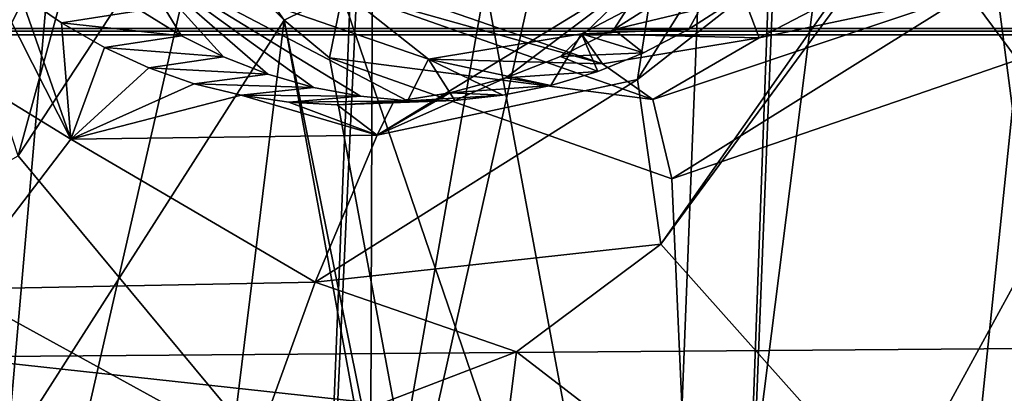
# Model space of a CAD drawing. Header units: metres. Extents: x -150 to 307, y -550 to 84.
# Tile 410 of 656: x 187.768 to 190.399, y -2.93 to -1.932. Entities that reach past the tile are written whole.
import ezdxf

# ---------------------------------------------------------------- set-up
doc = ezdxf.new("R2010")
doc.units = ezdxf.units.M
doc.layers.add('solid_26006363', color=7, linetype='CONTINUOUS')

msp = doc.modelspace()

# ---------------------------------------------------------------- linework, layer by layer
at = {"layer": 'solid_26006363'}
for points in [[(189.920441, 1.667071, 878.395874), (190.82399, -5.253471, 879.226196), (190.98616, 2.973181, 879.266724)], [(189.636581, -5.495553, 878.309082), (190.82399, -5.253471, 879.226196), (189.920441, 1.667071, 878.395874)], [(189.636581, -5.495553, 878.309082), (189.920441, 1.667071, 878.395874), (189.892136, 1.531962, 878.371277)], [(189.892136, 1.531962, 878.371277), (189.475693, 0.792286, 878.033752), (188.547714, -4.46767, 877.406189)], [(189.636581, -5.495553, 878.309082), (189.892136, 1.531962, 878.371277), (188.547714, -4.46767, 877.406189)], [(188.071579, 0.796823, 876.925842), (187.766846, 1.218579, 876.689636), (187.615021, -4.44509, 876.675293)], [(188.745789, 0.500527, 877.455872), (188.071579, 0.796823, 876.925842), (187.615021, -4.44509, 876.675293)], [(189.475693, 0.792286, 878.033752), (188.777069, 0.5, 877.48053), (188.547714, -4.46767, 877.406189)], [(188.547714, -4.46767, 877.406189), (188.745789, 0.500527, 877.455872), (187.615021, -4.44509, 876.675293)], [(188.745789, 0.500527, 877.455872), (188.547714, -4.46767, 877.406189), (188.777069, 0.5, 877.48053)], [(188.670792, -0.000005, 875.483459), (189.673325, 0.505763, 876.277161), (189.482574, -4.366051, 876.227295)], [(190.994156, -1.597206, 877.331238), (189.482574, -4.366051, 876.227295), (189.673325, 0.505763, 876.277161)], [(173.20607, 0, -295.275482), (192.05072, 0, -291.263794), (182.306366, -1.972128, -293.350403)], [(199.540802, 0, 917.246277), (185.94162, -4.599971, 904.455078), (185.524597, 0.000002, 904.083557)], [(188.67836, -11.459095, 909.62439), (191.945343, 0, 912.944458), (190.126968, 0, 911.311951)], [(188.67836, -11.459095, 909.62439), (190.126968, 0, 911.311951), (188.716003, 0, 910.032959)], [(190.242188, -1.446261, 873.298645), (189.480988, -2.532039, 872.721497), (191.346619, 0.000002, 874.159485)], [(191.142502, -4.396455, 874.101379), (191.346619, 0.000002, 874.159485), (189.480988, -2.532039, 872.721497)], [(51.055336, 0, 672.736816), (286.751587, 0, -98.190849), (287.017914, -1.954857, -98.109421)], [(51.326496, -1.972128, 672.819702), (51.055336, 0, 672.736816), (287.017914, -1.954857, -98.109421)], [(64.172447, -1.972128, 676.747131), (299.868683, -1.972128, -94.180542), (300.139832, 0, -94.097641)], [(64.443604, 0, 676.830017), (64.172447, -1.972128, 676.747131), (300.139832, 0, -94.097641)], [(179.536194, -1.954857, -280.20108), (195.912445, -1.954857, -275.723175), (180.092941, 0, -279.79776)], [(195.912445, -1.954857, -275.723175), (188.927185, 0, -277.599701), (180.092941, 0, -279.79776)], [(192.05072, 0, -291.263794), (200.218521, -1.972128, -288.452515), (182.306366, -1.972128, -293.350403)], [(188.716003, 0, 910.032959), (185.419708, 0, 907.001953), (185.367081, -6.698301, 906.820251)], [(188.67836, -11.459095, 909.62439), (188.716003, 0, 910.032959), (185.367081, -6.698301, 906.820251)], [(199.540802, 0, 917.246277), (187.168472, -8.932609, 905.548157), (185.94162, -4.599971, 904.455078)], [(188.474564, -1.932742, 868.941528), (186.060806, -5.70846, 867.189331), (186.524841, -0.000034, 867.280396)], [(187.953445, -1.18841, 868.49408), (188.474564, -1.932742, 868.941528), (186.524841, -0.000034, 867.280396)], [(199.540802, 0, 917.246277), (189.133835, -12.746111, 907.299255), (187.168472, -8.932609, 905.548157)], [(188.429642, -1.282006, 875.301819), (188.670792, -0.000005, 875.483459), (189.482574, -4.366051, 876.227295)], [(188.67836, -11.459095, 909.62439), (191.983353, -11.708064, 912.601074), (191.945343, 0, 912.944458)], [(195.912445, -1.954857, -275.723175), (197.603653, 0, -274.843964), (188.927185, 0, -277.599701)], [(199.540802, 0, 917.246277), (191.723495, -15.818851, 909.606567), (189.133835, -12.746111, 907.299255)], [(187.59819, -1.789272, 874.329529), (188.118866, -0.996701, 874.723938), (187.763855, -2.29526, 874.794983)], [(188.118866, -0.996701, 874.723938), (188.429642, -1.282006, 875.301819), (187.763855, -2.29526, 874.794983)], [(190.303329, -1.861456, 870.521423), (190.93457, -1.078817, 871.001709), (190.434357, -2.038929, 870.526428)], [(190.008545, -1.1523, 872.946655), (189.418503, -2.09147, 872.514221), (190.242188, -1.446261, 873.298645)], [(189.465668, -1.785493, 872.053528), (189.418503, -2.09147, 872.514221), (190.008545, -1.1523, 872.946655)], [(188.632309, -1.854291, 869.184326), (188.474564, -1.932742, 868.941528), (187.953445, -1.18841, 868.49408)], [(187.763855, -2.29526, 874.794983), (188.429642, -1.282006, 875.301819), (189.482574, -4.366051, 876.227295)], [(189.418503, -2.09147, 872.514221), (189.480988, -2.532039, 872.721497), (190.242188, -1.446261, 873.298645)], [(190.994156, -1.597206, 877.331238), (191.948608, -2.658623, 878.106995), (189.482574, -4.366051, 876.227295)], [(189.269608, -1.969383, 870.873779), (189.662186, -1.762683, 871.183044), (189.744232, -1.979921, 870.353333)], [(189.555618, -1.957218, 871.102539), (189.662186, -1.762683, 871.183044), (189.269608, -1.969383, 870.873779)], [(189.555618, -1.957218, 871.102539), (189.672745, -1.882514, 871.194275), (189.662186, -1.762683, 871.183044)], [(189.662186, -1.762683, 871.183044), (190.13829, -1.77389, 870.656738), (189.744232, -1.979921, 870.353333)], [(187.182632, -1.806911, 870.28009), (187.904694, -2.250664, 870.87677), (187.663849, -1.776683, 870.04425)], [(187.904694, -2.250664, 870.87677), (187.768845, -1.863721, 870.132141), (187.663849, -1.776683, 870.04425)], [(188.072403, -1.764486, 869.899902), (188.860779, -2.037527, 870.546875), (188.528412, -1.774445, 869.377686)], [(188.803986, -2.148292, 870.504272), (188.860779, -2.037527, 870.546875), (188.072403, -1.764486, 869.899902)], [(188.678589, -2.136505, 870.40271), (188.803986, -2.148292, 870.504272), (188.072403, -1.764486, 869.899902)], [(188.553329, -2.1125, 870.30072), (188.678589, -2.136505, 870.40271), (188.072403, -1.764486, 869.899902)], [(188.430557, -2.077116, 870.200195), (188.553329, -2.1125, 870.30072), (188.072403, -1.764486, 869.899902)], [(188.312607, -2.031173, 870.103088), (188.430557, -2.077116, 870.200195), (188.072403, -1.764486, 869.899902)], [(188.200027, -1.974639, 870.009827), (188.312607, -2.031173, 870.103088), (188.072403, -1.764486, 869.899902)], [(188.090942, -1.906989, 869.919006), (188.200027, -1.974639, 870.009827), (188.072403, -1.764486, 869.899902)], [(188.528412, -1.774445, 869.377686), (189.325714, -2.049734, 870.025024), (188.632309, -1.854291, 869.184326)], [(188.860779, -2.037527, 870.546875), (189.325714, -2.049734, 870.025024), (188.528412, -1.774445, 869.377686)], [(188.723526, -2.240227, 871.509583), (189.418503, -2.09147, 872.514221), (189.465668, -1.785493, 872.053528)], [(188.723526, -2.240227, 871.509583), (189.465668, -1.785493, 872.053528), (189.06662, -2.086868, 871.147949)], [(189.465668, -1.785493, 872.053528), (189.213013, -2.030156, 871.255371), (189.06662, -2.086868, 871.147949)], [(189.465668, -1.785493, 872.053528), (189.355652, -1.957565, 871.359009), (189.213013, -2.030156, 871.255371)], [(189.465668, -1.785493, 872.053528), (189.493286, -1.869518, 871.45813), (189.355652, -1.957565, 871.359009)], [(189.744232, -1.979921, 870.353333), (190.13829, -1.77389, 870.656738), (190.303329, -1.861456, 870.521423)], [(187.182632, -1.806911, 870.28009), (187.5979, -2.652006, 871.106689), (187.904694, -2.250664, 870.87677)], [(187.879272, -1.940478, 870.22345), (188.090942, -1.906989, 869.919006), (187.768845, -1.863721, 870.132141)], [(187.904694, -2.250664, 870.87677), (187.879272, -1.940478, 870.22345), (187.768845, -1.863721, 870.132141)], [(188.632309, -1.854291, 869.184326), (188.595383, -2.034009, 869.043396), (188.474564, -1.932742, 868.941528)], [(188.632309, -1.854291, 869.184326), (189.459976, -2.145019, 869.858276), (188.595383, -2.034009, 869.043396)], [(189.325714, -2.049734, 870.025024), (189.459976, -2.145019, 869.858276), (188.632309, -1.854291, 869.184326)], [(190.303329, -1.861456, 870.521423), (189.510483, -2.357226, 869.795471), (189.459976, -2.145019, 869.858276)], [(189.744232, -1.979921, 870.353333), (190.303329, -1.861456, 870.521423), (189.459976, -2.145019, 869.858276)], [(190.303329, -1.861456, 870.521423), (190.434357, -2.038929, 870.526428), (189.510483, -2.357226, 869.795471)], [(189.493286, -1.869518, 871.45813), (189.672745, -1.882514, 871.194275), (189.355652, -1.957565, 871.359009)], [(189.355652, -1.957565, 871.359009), (189.672745, -1.882514, 871.194275), (189.555618, -1.957218, 871.102539)], [(187.879272, -1.940478, 870.22345), (188.200027, -1.974639, 870.009827), (188.090942, -1.906989, 869.919006)], [(188.474564, -1.932742, 868.941528), (187.753326, -7.797763, 868.782654), (186.060806, -5.70846, 867.189331)], [(189.660233, -8.41087, 870.326111), (187.753326, -7.797763, 868.782654), (188.474564, -1.932742, 868.941528)], [(187.994141, -2.006218, 870.317322), (188.200027, -1.974639, 870.009827), (187.879272, -1.940478, 870.22345)], [(187.904694, -2.250664, 870.87677), (187.994141, -2.006218, 870.317322), (187.879272, -1.940478, 870.22345)], [(189.779037, -8.396072, 870.415771), (189.660233, -8.41087, 870.326111), (188.474564, -1.932742, 868.941528)], [(188.595383, -2.034009, 869.043396), (189.779037, -8.396072, 870.415771), (188.474564, -1.932742, 868.941528)], [(190.434357, -2.038929, 870.526428), (190.574722, -1.924413, 870.635437), (189.779037, -8.396072, 870.415771)], [(190.57074, -8.51438, 871.033203), (189.779037, -8.396072, 870.415771), (190.574722, -1.924413, 870.635437)], [(51.326496, -1.972128, 672.819702), (287.017914, -1.954857, -98.109421), (287.806, -3.771021, -97.868477)], [(52.118008, -3.784486, 673.061707), (51.326496, -1.972128, 672.819702), (287.806, -3.771021, -97.868477)], [(63.380936, -3.784486, 676.505127), (299.076141, -3.786167, -94.422852), (299.868683, -1.972128, -94.180542)], [(64.172447, -1.972128, 676.747131), (63.380936, -3.784486, 676.505127), (299.868683, -1.972128, -94.180542)], [(196.176514, -3.771021, -276.503784), (195.912445, -1.954857, -275.723175), (179.536194, -1.954857, -280.20108)], [(179.70607, -3.771021, -281.007477), (196.176514, -3.771021, -276.503784), (179.536194, -1.954857, -280.20108)], [(200.218521, -1.972128, -288.452515), (199.952957, -3.786167, -287.66745), (182.135513, -3.786167, -292.539429)], [(182.306366, -1.972128, -293.350403), (200.218521, -1.972128, -288.452515), (182.135513, -3.786167, -292.539429)], [(189.269608, -1.969383, 870.873779), (189.325714, -2.049734, 870.025024), (188.860779, -2.037527, 870.546875)], [(189.187668, -2.107804, 870.811768), (189.269608, -1.969383, 870.873779), (188.860779, -2.037527, 870.546875)], [(189.187668, -2.107804, 870.811768), (189.313095, -2.070177, 870.911316), (189.269608, -1.969383, 870.873779)], [(189.355652, -1.957565, 871.359009), (189.435089, -2.020279, 871.00769), (189.213013, -2.030156, 871.255371)], [(189.435089, -2.020279, 871.00769), (189.555618, -1.957218, 871.102539), (189.269608, -1.969383, 870.873779)], [(189.269608, -1.969383, 870.873779), (189.744232, -1.979921, 870.353333), (189.325714, -2.049734, 870.025024)], [(189.313095, -2.070177, 870.911316), (189.435089, -2.020279, 871.00769), (189.269608, -1.969383, 870.873779)], [(189.355652, -1.957565, 871.359009), (189.555618, -1.957218, 871.102539), (189.435089, -2.020279, 871.00769)], [(187.994141, -2.006218, 870.317322), (188.312607, -2.031173, 870.103088), (188.200027, -1.974639, 870.009827)], [(189.744232, -1.979921, 870.353333), (189.459976, -2.145019, 869.858276), (189.325714, -2.049734, 870.025024)], [(187.904694, -2.250664, 870.87677), (188.112686, -2.060406, 870.413086), (187.994141, -2.006218, 870.317322)], [(188.112686, -2.060406, 870.413086), (188.312607, -2.031173, 870.103088), (187.994141, -2.006218, 870.317322)], [(189.213013, -2.030156, 871.255371), (189.435089, -2.020279, 871.00769), (189.313095, -2.070177, 870.911316)], [(188.112686, -2.060406, 870.413086), (188.430557, -2.077116, 870.200195), (188.312607, -2.031173, 870.103088)], [(188.595383, -2.034009, 869.043396), (189.510483, -2.357226, 869.795471), (189.779037, -8.396072, 870.415771)], [(189.459976, -2.145019, 869.858276), (189.510483, -2.357226, 869.795471), (188.595383, -2.034009, 869.043396)], [(188.803986, -2.148292, 870.504272), (188.930573, -2.147265, 870.606262), (188.860779, -2.037527, 870.546875)], [(189.059311, -2.13364, 870.709412), (189.187668, -2.107804, 870.811768), (188.860779, -2.037527, 870.546875)], [(188.930573, -2.147265, 870.606262), (189.059311, -2.13364, 870.709412), (188.860779, -2.037527, 870.546875)], [(189.213013, -2.030156, 871.255371), (189.313095, -2.070177, 870.911316), (189.06662, -2.086868, 871.147949)], [(189.510483, -2.357226, 869.795471), (190.434357, -2.038929, 870.526428), (189.779037, -8.396072, 870.415771)], [(187.904694, -2.250664, 870.87677), (188.234528, -2.10289, 870.510559), (188.112686, -2.060406, 870.413086)], [(188.234528, -2.10289, 870.510559), (188.430557, -2.077116, 870.200195), (188.112686, -2.060406, 870.413086)], [(188.234528, -2.10289, 870.510559), (188.553329, -2.1125, 870.30072), (188.430557, -2.077116, 870.200195)], [(189.06662, -2.086868, 871.147949), (189.313095, -2.070177, 870.911316), (189.187668, -2.107804, 870.811768)], [(187.904694, -2.250664, 870.87677), (188.359467, -2.133534, 870.609558), (188.234528, -2.10289, 870.510559)], [(188.359467, -2.133534, 870.609558), (188.553329, -2.1125, 870.30072), (188.234528, -2.10289, 870.510559)], [(189.418503, -2.09147, 872.514221), (188.557556, -2.633455, 871.864441), (189.480988, -2.532039, 872.721497)], [(188.723526, -2.240227, 871.509583), (188.557556, -2.633455, 871.864441), (189.418503, -2.09147, 872.514221)], [(188.723526, -2.240227, 871.509583), (189.06662, -2.086868, 871.147949), (188.917648, -2.127308, 871.037354)], [(189.06662, -2.086868, 871.147949), (189.187668, -2.107804, 870.811768), (188.917648, -2.127308, 871.037354)], [(188.359467, -2.133534, 870.609558), (188.678589, -2.136505, 870.40271), (188.553329, -2.1125, 870.30072)], [(188.723526, -2.240227, 871.509583), (188.917648, -2.127308, 871.037354), (188.767136, -2.15132, 870.924255)], [(188.917648, -2.127308, 871.037354), (189.059311, -2.13364, 870.709412), (188.767136, -2.15132, 870.924255)], [(188.917648, -2.127308, 871.037354), (189.187668, -2.107804, 870.811768), (189.059311, -2.13364, 870.709412)], [(187.904694, -2.250664, 870.87677), (188.723526, -2.240227, 871.509583), (188.359467, -2.133534, 870.609558)], [(188.486969, -2.152217, 870.709412), (188.678589, -2.136505, 870.40271), (188.359467, -2.133534, 870.609558)], [(188.723526, -2.240227, 871.509583), (188.486969, -2.152217, 870.709412), (188.359467, -2.133534, 870.609558)], [(188.486969, -2.152217, 870.709412), (188.803986, -2.148292, 870.504272), (188.678589, -2.136505, 870.40271)], [(188.616028, -2.158862, 870.809143), (188.803986, -2.148292, 870.504272), (188.486969, -2.152217, 870.709412)], [(188.723526, -2.240227, 871.509583), (188.616028, -2.158862, 870.809143), (188.486969, -2.152217, 870.709412)], [(188.616028, -2.158862, 870.809143), (188.930573, -2.147265, 870.606262), (188.803986, -2.148292, 870.504272)], [(188.767136, -2.15132, 870.924255), (188.930573, -2.147265, 870.606262), (188.616028, -2.158862, 870.809143)], [(188.723526, -2.240227, 871.509583), (188.767136, -2.15132, 870.924255), (188.616028, -2.158862, 870.809143)], [(188.767136, -2.15132, 870.924255), (189.059311, -2.13364, 870.709412), (188.930573, -2.147265, 870.606262)], [(187.904694, -2.250664, 870.87677), (187.5979, -2.652006, 871.106689), (188.557556, -2.633455, 871.864441)], [(187.904694, -2.250664, 870.87677), (188.557556, -2.633455, 871.864441), (188.723526, -2.240227, 871.509583)], [(186.795471, -2.843433, 874.040466), (187.763855, -2.29526, 874.794983), (189.482574, -4.366051, 876.227295)], [(188.557556, -2.633455, 871.864441), (189.095703, -2.819257, 872.425232), (189.480988, -2.532039, 872.721497)], [(191.142502, -4.396455, 874.101379), (189.480988, -2.532039, 872.721497), (189.095703, -2.819257, 872.425232)], [(187.5979, -2.652006, 871.106689), (187.236084, -2.967861, 870.938904), (188.392593, -3.088698, 871.875366)], [(188.557556, -2.633455, 871.864441), (187.5979, -2.652006, 871.106689), (188.392593, -3.088698, 871.875366)], [(188.557556, -2.633455, 871.864441), (188.392593, -3.088698, 871.875366), (189.095703, -2.819257, 872.425232)], [(191.948608, -2.658623, 878.106995), (194.237045, -5.071657, 879.997437), (189.482574, -4.366051, 876.227295)], [(185.410202, -5.883916, 873.117859), (185.748276, -2.79074, 873.194763), (189.482574, -4.366051, 876.227295)], [(185.748276, -2.79074, 873.194763), (186.795471, -2.843433, 874.040466), (189.482574, -4.366051, 876.227295)], [(188.508911, -7.481098, 872.261902), (189.095703, -2.819257, 872.425232), (188.392593, -3.088698, 871.875366)], [(191.142502, -4.396455, 874.101379), (189.095703, -2.819257, 872.425232), (188.508911, -7.481098, 872.261902)]]:
    msp.add_3dface(points, dxfattribs=at)

doc.saveas('drawing.dxf')
